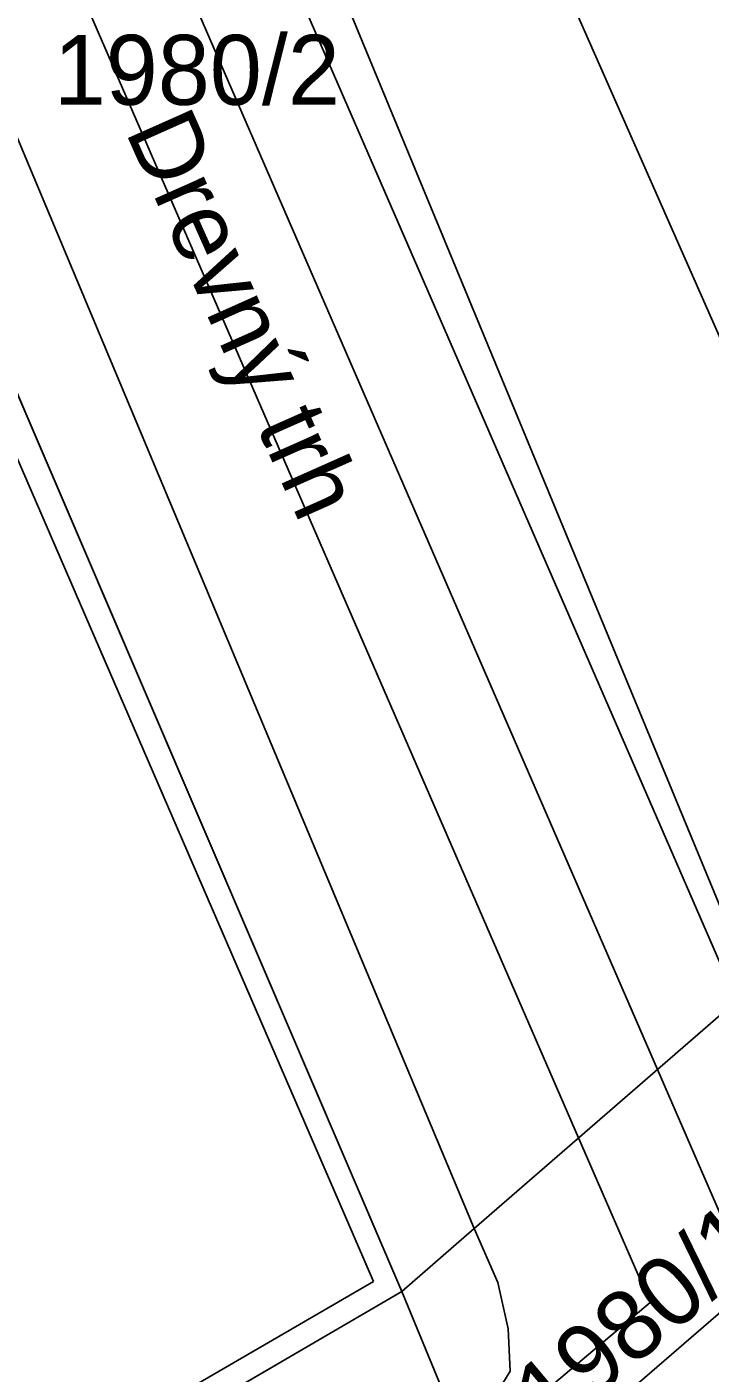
# Model space of a CAD drawing. Extents: x -263423 to -261326, y -1240067 to -1237864.
# Drawn here: x -262400.35 to -262380.83, y -1239817.08 to -1239778.58 of the extents above; entities that cross this region are included whole.
import ezdxf

# ---------------------------------------------------------------- set-up
doc = ezdxf.new("R2010")
doc.units = 0
for name, color, linetype in [('body_kn', 7, 'Continuous'), ('kladpar_druhypozemkov', 7, 'Continuous'), ('kladpar_hranice', 7, 'Continuous'), ('kladpar_parcelnecisla', 7, 'Continuous'), ('kladpar_plochy', 7, 'Continuous'), ('popisy', 7, 'Continuous'), ('tarchy_linie', 7, 'Continuous'), ('zappar_hrandruhpozemk', 7, 'Continuous')]:
    doc.layers.add(name, color=color, linetype=linetype)

msp = doc.modelspace()

# ---------------------------------------------------------------- linework, layer by layer
at = {"layer": 'body_kn'}
for p, q in [((-262382.33, -1239808.4), (-262382.33, -1239808.4)), ((-262384.59, -1239810.36), (-262384.59, -1239810.36)), ((-262387.57, -1239812.95), (-262387.57, -1239812.95)), ((-262387.57, -1239812.95), (-262387.57, -1239812.95)), ((-262390.45, -1239814.47), (-262390.45, -1239814.47)), ((-262389.64, -1239814.75), (-262389.64, -1239814.75)), ((-262386.9, -1239814.49), (-262386.9, -1239814.49)), ((-262382.54, -1239815.07), (-262382.54, -1239815.07)), ((-262386.6, -1239815.82), (-262386.6, -1239815.82)), ((-262386.54, -1239817.03), (-262386.54, -1239817.03))]:
    msp.add_line(p, q, dxfattribs=at)
at = {"layer": 'kladpar_druhypozemkov'}
for p, q in [((-262395.37, -1239778.92), (-262395.37, -1239778.92)), ((-262383.27, -1239813.56), (-262383.27, -1239813.56))]:
    msp.add_line(p, q, dxfattribs=at)
at = {"layer": 'kladpar_hranice'}
for points in [[(-262395.03, -1239754.52), (-262393.67, -1239757.64), (-262392.21, -1239760.97), (-262390.23, -1239765.49), (-262387.6, -1239771.45), (-262386.36, -1239774.28), (-262377.44, -1239794.5), (-262375.73, -1239798.38), (-262372.06, -1239799.3), (-262371.56, -1239799.43), (-262372.49, -1239800.19), (-262375.01, -1239802.26), (-262379.6, -1239806.03), (-262387.57, -1239812.95), (-262389.64, -1239814.75), (-262404.02, -1239781.17), (-262408.03, -1239772.03), (-262412.11, -1239762.37), (-262409.41, -1239761.14), (-262399.93, -1239756.83), (-262397.57, -1239755.64), (-262395.03, -1239754.52)], [(-262369.6, -1239767.14), (-262368.9, -1239767.32), (-262351.52, -1239779.77), (-262351.17, -1239780.19), (-262350.96, -1239780.42), (-262351.08, -1239781.25), (-262372.06, -1239799.3), (-262375.73, -1239798.38), (-262377.44, -1239794.5), (-262386.36, -1239774.28), (-262369.6, -1239767.14)], [(-262404.02, -1239781.17), (-262389.64, -1239814.75), (-262403.69, -1239822.95)], [(-262388.04, -1239818.63), (-262389.64, -1239814.75), (-262387.57, -1239812.95), (-262379.6, -1239806.03), (-262376.32, -1239814.01), (-262374.06, -1239819.5)], [(-262403.69, -1239822.95), (-262389.64, -1239814.75), (-262388.04, -1239818.63), (-262386.61, -1239822.09), (-262386.07, -1239823.42), (-262383.82, -1239828.86), (-262382.32, -1239832.5), (-262381.21, -1239835.18), (-262385.73, -1239837.7), (-262393.9, -1239839.97), (-262397.46, -1239840.94), (-262399.05, -1239841.38), (-262407.45, -1239846.19)]]:
    msp.add_lwpolyline(points, dxfattribs=at)
at = {"layer": 'kladpar_plochy'}
for p, q in [((-262404.02, -1239781.17), (-262389.64, -1239814.75)), ((-262389.64, -1239814.75), (-262403.69, -1239822.95))]:
    msp.add_line(p, q, dxfattribs=at)
for points in [[(-262395.03, -1239754.52), (-262393.67, -1239757.64), (-262392.21, -1239760.97), (-262390.23, -1239765.49), (-262387.6, -1239771.45), (-262386.36, -1239774.28), (-262377.44, -1239794.5), (-262375.73, -1239798.38), (-262372.06, -1239799.3), (-262371.56, -1239799.43), (-262372.49, -1239800.19), (-262375.01, -1239802.26), (-262379.6, -1239806.03), (-262387.57, -1239812.95), (-262389.64, -1239814.75), (-262404.02, -1239781.17), (-262408.03, -1239772.03), (-262412.11, -1239762.37), (-262409.41, -1239761.14), (-262399.93, -1239756.83), (-262397.57, -1239755.64)], [(-262369.6, -1239767.14), (-262368.9, -1239767.32), (-262351.52, -1239779.77), (-262351.17, -1239780.19), (-262350.96, -1239780.42), (-262351.08, -1239781.25), (-262372.06, -1239799.3), (-262375.73, -1239798.38), (-262377.44, -1239794.5), (-262386.36, -1239774.28)]]:
    msp.add_lwpolyline(points, close=True, dxfattribs=at)
for points in [[(-262388.04, -1239818.63), (-262389.64, -1239814.75), (-262387.57, -1239812.95), (-262379.6, -1239806.03), (-262376.32, -1239814.01), (-262374.06, -1239819.5)], [(-262403.69, -1239822.95), (-262389.64, -1239814.75), (-262388.04, -1239818.63), (-262386.61, -1239822.09), (-262386.07, -1239823.42), (-262383.82, -1239828.86), (-262382.32, -1239832.5), (-262381.21, -1239835.18), (-262385.73, -1239837.7), (-262393.9, -1239839.97), (-262397.46, -1239840.94), (-262399.05, -1239841.38), (-262407.45, -1239846.19)]]:
    msp.add_lwpolyline(points, dxfattribs=at)
at = {"layer": 'tarchy_linie'}
for points in [[(-262401.35, -1239757.48), (-262380.07, -1239806.44), (-262378.1, -1239810.98), (-262377.71, -1239810.64), (-262373.04, -1239806.6), (-262333.05, -1239772.02), (-262334.59, -1239770.04), (-262335.95, -1239768.28), (-262337.45, -1239766.35), (-262324.04, -1239754.91), (-262323.47, -1239754.42), (-262323.92, -1239753.82), (-262328.01, -1239748.32), (-262325.98, -1239747.29), (-262322.21, -1239745.36), (-262318.46, -1239743.45), (-262318.15, -1239743.3), (-262314.84, -1239741.93), (-262323.33, -1239724.62)], [(-262317.38, -1239744.81), (-262313.59, -1239753.89), (-262312.5, -1239756.5), (-262317.46, -1239760.79), (-262325.29, -1239767.56), (-262365.87, -1239802.65), (-262372.3, -1239808.21), (-262377.02, -1239812.3), (-262387.06, -1239820.99)], [(-262377.64, -1239819.2), (-262382.33, -1239808.4), (-262403.93, -1239758.65), (-262405.97, -1239753.94)], [(-262387.71, -1239819.42), (-262382.54, -1239815.07), (-262384.59, -1239810.36), (-262406.53, -1239759.83)]]:
    msp.add_lwpolyline(points, dxfattribs=at)
at = {"layer": 'zappar_hrandruhpozemk'}
for p, q in [((-262399.93, -1239756.83), (-262379.6, -1239806.03)), ((-262387.57, -1239812.95), (-262402.14, -1239778.16)), ((-262404.72, -1239781.48), (-262390.45, -1239814.47)), ((-262404.03, -1239822.34), (-262390.45, -1239814.47)), ((-262386.6, -1239815.82), (-262386.54, -1239817.03))]:
    msp.add_line(p, q, dxfattribs=at)
for points in [[(-262387.57, -1239812.95), (-262386.9, -1239814.49), (-262386.6, -1239815.82)], [(-262386.54, -1239817.03), (-262387.12, -1239817.98), (-262388.04, -1239818.63)]]:
    msp.add_lwpolyline(points, dxfattribs=at)

# ---------------------------------------------------------------- texts
at = {"layer": 'kladpar_parcelnecisla'}
for s, rotation, p in [('1980/2', 360, (-262399.59, -1239780.81)), ('1980/11', 40, (-262385.351, -1239818.856))]:
    msp.add_text(s, height=2, rotation=rotation, dxfattribs=at).set_placement(p)
at = {"layer": 'popisy'}
msp.add_text('Drevný trh', height=2, rotation=294, dxfattribs=at).set_placement((-262397.559, -1239781.559))

doc.saveas('drawing.dxf')
